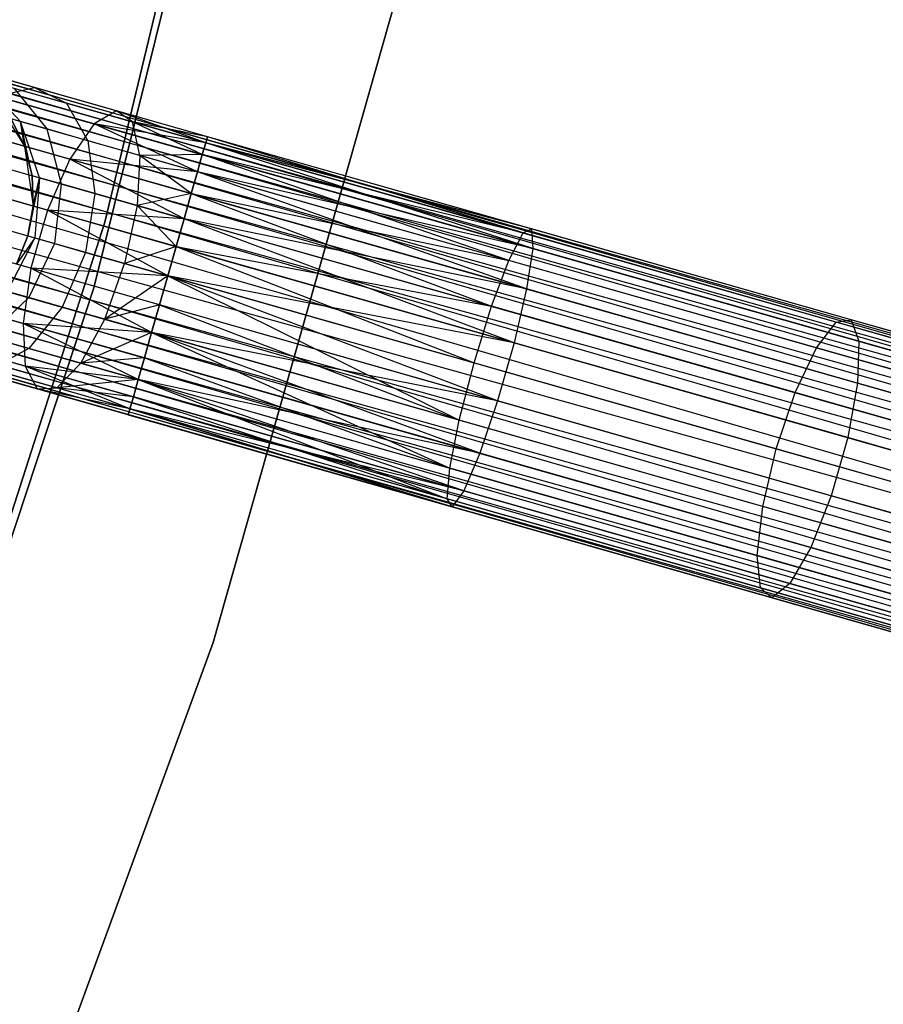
# Model space of a CAD drawing. Extents: x -102 to 102, y -101 to 102.
# Tile 358 of 481: x 59 to 65, y -22 to -15. Entities that reach past the tile are written whole.
import ezdxf

# ---------------------------------------------------------------- set-up
doc = ezdxf.new("R2010")
doc.units = 0
doc.header["$LTSCALE"] = 25.4
doc.layers.get('0').update_dxf_attribs({"linetype": 'CONTINUOUS'})

# ---------------------------------------------------------------- blocks, each defined once
blk = doc.blocks.new('NL2500011659_STL')
at = {"color": 0}
for p, q in [((41.9071, -10.8753, -7.3955), (77.861, -21.105, -7.3955)), ((41.9071, -10.8753, -7.6045), (77.861, -21.105, -7.3955)), ((77.8491, -21.1469, -7.809), (41.9071, -10.8753, -7.6045)), ((41.9071, -10.8753, -7.6045), (77.861, -21.105, -7.3955)), ((41.9071, -10.8753, -7.3955), (77.861, -21.105, -7.3955)), ((77.8491, -21.1469, -7.809), (41.9071, -10.8753, -7.6045)), ((77.861, -21.105, -7.3955), (41.8952, -10.9171, -7.191)), ((41.8952, -10.9171, -7.191), (77.8259, -21.2286, -7)), ((41.8952, -10.9171, -7.191), (77.8259, -21.2286, -7)), ((77.861, -21.105, -7.3955), (41.8952, -10.9171, -7.191)), ((41.8952, -10.9171, -7.809), (77.8491, -21.1469, -7.809)), ((41.8952, -10.9171, -7.809), (77.8491, -21.1469, -7.809)), ((41.8719, -10.9989, -7), (77.8259, -21.2286, -7)), ((41.8719, -10.9989, -7), (77.8259, -21.2286, -7)), ((77.7923, -21.3468, -8.1691), (41.8719, -10.9989, -8)), ((41.8719, -10.9989, -8), (77.8491, -21.1469, -7.809)), ((41.8719, -10.9989, -8), (77.8491, -21.1469, -7.809)), ((77.7923, -21.3468, -8.1691), (41.8719, -10.9989, -8)), ((77.8259, -21.2286, -7), (41.8383, -11.117, -6.8309)), ((41.8383, -11.117, -6.8309), (77.7497, -21.4963, -6.691)), ((41.8383, -11.117, -6.8309), (77.7497, -21.4963, -6.691)), ((77.8259, -21.2286, -7), (41.8383, -11.117, -6.8309)), ((41.8383, -11.117, -8.1691), (77.7923, -21.3468, -8.1691)), ((41.8383, -11.117, -8.1691), (77.7923, -21.3468, -8.1691)), ((41.7958, -11.2665, -6.691), (77.7497, -21.4963, -6.691)), ((41.7958, -11.2665, -6.691), (77.7497, -21.4963, -6.691)), ((77.7002, -21.6704, -8.4135), (41.7958, -11.2665, -8.309)), ((41.7958, -11.2665, -8.309), (77.7923, -21.3468, -8.1691)), ((41.7958, -11.2665, -8.309), (77.7923, -21.3468, -8.1691)), ((77.7002, -21.6704, -8.4135), (41.7958, -11.2665, -8.309)), ((77.7497, -21.4963, -6.691), (41.7462, -11.4406, -6.5865)), ((41.7462, -11.4406, -6.5865), (77.6458, -21.8616, -6.5218)), ((41.7462, -11.4406, -6.5865), (77.6458, -21.8616, -6.5218)), ((77.7497, -21.4963, -6.691), (41.7462, -11.4406, -6.5865)), ((41.7462, -11.4406, -8.4135), (77.7002, -21.6704, -8.4135)), ((41.7462, -11.4406, -8.4135), (77.7002, -21.6704, -8.4135)), ((41.6918, -11.6318, -6.5218), (77.6458, -21.8616, -6.5218)), ((41.6918, -11.6318, -6.5218), (77.6458, -21.8616, -6.5218)), ((41.6918, -11.6318, -8.4782), (77.5889, -22.0616, -8.5)), ((41.6918, -11.6318, -8.4782), (77.5889, -22.0616, -8.5)), ((41.6918, -11.6318, -8.4782), (77.7002, -21.6704, -8.4135)), ((41.6918, -11.6318, -8.4782), (77.7002, -21.6704, -8.4135)), ((41.6349, -11.8318, -6.5), (77.5889, -22.0616, -6.5)), ((41.6349, -11.8318, -6.5), (77.5889, -22.0616, -6.5)), ((41.6349, -11.8318, -8.5), (77.5889, -22.0616, -8.5)), ((41.6349, -11.8318, -8.5), (77.5889, -22.0616, -8.5)), ((77.4776, -22.4528, -8.4135), (41.578, -12.0318, -8.4782)), ((41.578, -12.0318, -8.4782), (77.5889, -22.0616, -8.5)), ((77.4776, -22.4528, -8.4135), (41.578, -12.0318, -8.4782)), ((41.578, -12.0318, -6.5218), (77.532, -22.2616, -6.5218)), ((41.578, -12.0318, -6.5218), (77.532, -22.2616, -6.5218)), ((41.578, -12.0318, -8.4782), (77.5889, -22.0616, -8.5)), ((41.5236, -12.223, -8.4135), (77.4776, -22.4528, -8.4135)), ((41.5236, -12.223, -8.4135), (77.4776, -22.4528, -8.4135)), ((77.532, -22.2616, -6.5218), (41.5236, -12.223, -6.5865)), ((41.5236, -12.223, -6.5865), (77.428, -22.627, -6.691)), ((41.5236, -12.223, -6.5865), (77.428, -22.627, -6.691)), ((77.532, -22.2616, -6.5218), (41.5236, -12.223, -6.5865)), ((59.6687, -16.7182, -316), (60.7508, -12.2136, -316)), ((60.7508, -12.2136, -315), (59.6687, -16.7182, -315)), ((59.6687, -16.7182, -316), (60.7508, -12.2136, -316)), ((60.7508, -12.2136, -315), (59.6687, -16.7182, -315)), ((77.3855, -22.7764, -8.1691), (41.474, -12.3972, -8.309)), ((41.474, -12.3972, -8.309), (77.4776, -22.4528, -8.4135)), ((41.474, -12.3972, -8.309), (77.4776, -22.4528, -8.4135)), ((77.3855, -22.7764, -8.1691), (41.474, -12.3972, -8.309)), ((41.474, -12.3972, -6.691), (77.428, -22.627, -6.691)), ((41.474, -12.3972, -6.691), (77.428, -22.627, -6.691)), ((41.4315, -12.5466, -8.1691), (77.3855, -22.7764, -8.1691)), ((41.4315, -12.5466, -8.1691), (77.3855, -22.7764, -8.1691)), ((77.428, -22.627, -6.691), (41.4315, -12.5466, -6.8309)), ((41.4315, -12.5466, -6.8309), (77.3519, -22.8946, -7)), ((41.4315, -12.5466, -6.8309), (77.3519, -22.8946, -7)), ((77.428, -22.627, -6.691), (41.4315, -12.5466, -6.8309)), ((77.3286, -22.9764, -7.809), (41.3979, -12.6648, -8)), ((41.3979, -12.6648, -8), (77.3855, -22.7764, -8.1691)), ((41.3979, -12.6648, -8), (77.3855, -22.7764, -8.1691)), ((77.3286, -22.9764, -7.809), (41.3979, -12.6648, -8)), ((41.3979, -12.6648, -7), (77.3519, -22.8946, -7)), ((41.3979, -12.6648, -7), (77.3519, -22.8946, -7)), ((60.7198, -12.6147, -308.5), (59.5924, -17.1696, -308.5)), ((59.5924, -17.1696, -318), (60.7198, -12.6147, -318)), ((59.5924, -17.1696, -318), (60.7198, -12.6147, -318)), ((60.7198, -12.6147, -308.5), (59.5924, -17.1696, -308.5)), ((77.3167, -23.0182, -7.3955), (41.3627, -12.7884, -7.6045)), ((41.3627, -12.7884, -7.3955), (77.3167, -23.0182, -7.3955)), ((77.3167, -23.0182, -7.3955), (41.3627, -12.7884, -7.6045)), ((41.3627, -12.7884, -7.6045), (77.3286, -22.9764, -7.809)), ((41.3627, -12.7884, -7.6045), (77.3286, -22.9764, -7.809)), ((41.3627, -12.7884, -7.3955), (77.3167, -23.0182, -7.3955)), ((41.3746, -12.7466, -7.809), (77.3286, -22.9764, -7.809)), ((41.3746, -12.7466, -7.809), (77.3286, -22.9764, -7.809)), ((77.3519, -22.8946, -7), (41.3746, -12.7466, -7.191)), ((41.3746, -12.7466, -7.191), (77.3167, -23.0182, -7.3955)), ((41.3746, -12.7466, -7.191), (77.3167, -23.0182, -7.3955)), ((77.3519, -22.8946, -7), (41.3746, -12.7466, -7.191)), ((60.4138, -19.6093, -308.5), (61.7099, -15.0409, -308.5)), ((61.7099, -15.0409, -318), (60.4138, -19.6093, -318)), ((60.4138, -19.6093, -308.5), (61.7099, -15.0409, -308.5)), ((61.7099, -15.0409, -318), (60.4138, -19.6093, -318)), ((59.1843, -15.7911, -307.7974), (58.7365, -15.6637, -308.263)), ((59.1843, -15.7911, -307.7974), (58.7365, -15.6637, -308.263)), ((58.8154, -15.7313, -308.9774), (59.0879, -16.025, -309.0887)), ((58.8154, -15.7313, -308.9774), (59.0879, -16.025, -309.0887)), ((58.8962, -15.8427, -314), (59.1173, -16.1949, -314)), ((58.8962, -15.8427, -314), (59.1173, -16.1949, -314)), ((58.9256, -15.851, -307.4774), (59.1843, -15.7911, -307.7974)), ((58.9256, -15.851, -307.4774), (59.1843, -15.7911, -307.7974)), ((59.0464, -15.797, -308.5061), (59.2697, -16.0767, -308.7177)), ((59.4062, -15.8994, -308.132), (59.0464, -15.797, -308.5061)), ((59.4062, -15.8994, -308.132), (59.0464, -15.797, -308.5061)), ((59.0464, -15.797, -308.5061), (59.2697, -16.0767, -308.7177)), ((59.1843, -15.7911, -307.7974), (59.4062, -15.8994, -308.132)), ((59.7486, -15.9516, -307.4985), (59.1843, -15.7911, -307.7974)), ((59.7486, -15.9516, -307.4985), (59.1843, -15.7911, -307.7974)), ((59.1843, -15.7911, -307.7974), (59.4062, -15.8994, -308.132)), ((59.5959, -16.0418, -307.1223), (58.9256, -15.851, -307.4774)), ((59.5959, -16.0418, -307.1223), (58.9256, -15.851, -307.4774)), ((59.4062, -15.8994, -308.132), (59.5529, -16.1573, -308.4233)), ((59.8596, -16.0284, -307.8918), (59.4062, -15.8994, -308.132)), ((59.8596, -16.0284, -307.8918), (59.4062, -15.8994, -308.132)), ((59.4062, -15.8994, -308.132), (59.5529, -16.1573, -308.4233)), ((59.7486, -15.9516, -307.4985), (59.5959, -16.0418, -307.1223)), ((59.7486, -15.9516, -307.4985), (59.5959, -16.0418, -307.1223)), ((60.3741, -16.1296, -307.6045), (59.7486, -15.9516, -307.4985)), ((60.3741, -16.1296, -307.3955), (59.7486, -15.9516, -307.4985)), ((60.3622, -16.1714, -307.191), (59.7486, -15.9516, -307.4985)), ((60.3741, -16.1296, -307.3955), (59.7486, -15.9516, -307.4985)), ((60.3622, -16.1714, -307.191), (59.7486, -15.9516, -307.4985)), ((60.3741, -16.1296, -307.6045), (59.7486, -15.9516, -307.4985)), ((59.8596, -16.0284, -307.8918), (59.7486, -15.9516, -307.4985)), ((59.8596, -16.0284, -307.8918), (59.7486, -15.9516, -307.4985)), ((59.0879, -16.025, -309.0887), (59.0253, -16.0072, -309.5)), ((59.1173, -16.1949, -309.5), (59.0253, -16.0072, -309.5)), ((59.0879, -16.025, -309.0887), (59.0253, -16.0072, -309.5)), ((59.0253, -16.0072, -309.5), (59.1173, -16.1949, -314)), ((59.0253, -16.0072, -309.5), (59.1173, -16.1949, -314)), ((59.1173, -16.1949, -309.5), (59.0253, -16.0072, -309.5)), ((59.2697, -16.0767, -308.7177), (59.0879, -16.025, -309.0887)), ((59.2697, -16.0767, -308.7177), (59.0879, -16.025, -309.0887)), ((59.2194, -16.4122, -309.1643), (59.0879, -16.025, -309.0887)), ((59.1683, -16.3976, -309.5), (59.0879, -16.025, -309.0887)), ((59.2194, -16.4122, -309.1643), (59.0879, -16.025, -309.0887)), ((59.1683, -16.3976, -309.5), (59.0879, -16.025, -309.0887)), ((59.1173, -16.1949, -309.5), (59.0879, -16.025, -309.0887)), ((59.1173, -16.1949, -309.5), (59.0879, -16.025, -309.0887)), ((59.5959, -16.0418, -307.1223), (59.4279, -16.2833, -306.8285)), ((59.5959, -16.0418, -307.1223), (59.4279, -16.2833, -306.8285)), ((60.3053, -16.3714, -306.8309), (59.5959, -16.0418, -307.1223)), ((60.339, -16.2532, -307), (59.5959, -16.0418, -307.1223)), ((60.3053, -16.3714, -306.8309), (59.5959, -16.0418, -307.1223)), ((60.339, -16.2532, -307), (59.5959, -16.0418, -307.1223)), ((60.3622, -16.1714, -307.191), (59.5959, -16.0418, -307.1223)), ((60.3622, -16.1714, -307.191), (59.5959, -16.0418, -307.1223)), ((60.3741, -16.1296, -307.6045), (59.8596, -16.0284, -307.8918)), ((60.3622, -16.1714, -307.809), (59.8596, -16.0284, -307.8918)), ((60.3741, -16.1296, -307.6045), (59.8596, -16.0284, -307.8918)), ((60.3622, -16.1714, -307.809), (59.8596, -16.0284, -307.8918)), ((60.339, -16.2532, -308), (59.8596, -16.0284, -307.8918)), ((60.339, -16.2532, -308), (59.8596, -16.0284, -307.8918)), ((59.9098, -16.2588, -308.2343), (59.8596, -16.0284, -307.8918)), ((59.9098, -16.2588, -308.2343), (59.8596, -16.0284, -307.8918)), ((59.4279, -16.2833, -306.8285), (58.6747, -16.069, -307.2274)), ((59.4279, -16.2833, -306.8285), (58.6747, -16.069, -307.2274)), ((59.2697, -16.0767, -308.7177), (59.3679, -16.4544, -308.8614)), ((59.5529, -16.1573, -308.4233), (59.2697, -16.0767, -308.7177)), ((59.5529, -16.1573, -308.4233), (59.2697, -16.0767, -308.7177)), ((59.2697, -16.0767, -308.7177), (59.3679, -16.4544, -308.8614)), ((59.5529, -16.1573, -308.4233), (59.599, -16.5202, -308.621)), ((59.9098, -16.2588, -308.2343), (59.5529, -16.1573, -308.4233)), ((59.9098, -16.2588, -308.2343), (59.5529, -16.1573, -308.4233)), ((59.5529, -16.1573, -308.4233), (59.599, -16.5202, -308.621)), ((60.3622, -16.1714, -307.191), (60.339, -16.2532, -307)), ((60.339, -16.2532, -308), (60.3622, -16.1714, -307.809)), ((60.3622, -16.1714, -307.191), (60.339, -16.2532, -307)), ((60.339, -16.2532, -308), (60.3622, -16.1714, -307.809)), ((60.3741, -16.1296, -307.3955), (60.3622, -16.1714, -307.191)), ((60.3622, -16.1714, -307.809), (60.3741, -16.1296, -307.6045)), ((60.3741, -16.1296, -307.3955), (60.3622, -16.1714, -307.191)), ((60.3622, -16.1714, -307.809), (60.3741, -16.1296, -307.6045)), ((62.5441, -16.7922, -307.0599), (60.3622, -16.1714, -307.191)), ((62.5441, -16.7922, -307.0599), (60.3622, -16.1714, -307.191)), ((62.6018, -16.7634, -307.4707), (60.3622, -16.1714, -307.809)), ((62.6018, -16.7634, -307.4707), (60.3622, -16.1714, -307.809)), ((62.6105, -16.8995, -307.8635), (60.3622, -16.1714, -307.809)), ((62.6105, -16.8995, -307.8635), (60.3622, -16.1714, -307.809)), ((62.5441, -16.7922, -307.0599), (60.3741, -16.1296, -307.3955)), ((62.5441, -16.7922, -307.0599), (60.3741, -16.1296, -307.3955)), ((62.6018, -16.7634, -307.4707), (60.3741, -16.1296, -307.3955)), ((62.6018, -16.7634, -307.4707), (60.3741, -16.1296, -307.6045)), ((62.6018, -16.7634, -307.4707), (60.3741, -16.1296, -307.3955)), ((62.6018, -16.7634, -307.4707), (60.3741, -16.1296, -307.6045)), ((59.1173, -16.1949, -314), (59.176, -16.6065, -314)), ((59.1683, -16.3976, -309.5), (59.1173, -16.1949, -309.5)), ((59.1173, -16.1949, -314), (59.1683, -16.3976, -309.5)), ((59.1173, -16.1949, -314), (59.176, -16.6065, -314)), ((59.1173, -16.1949, -309.5), (59.1173, -16.1949, -314)), ((59.1173, -16.1949, -309.5), (59.1173, -16.1949, -314)), ((59.1683, -16.3976, -309.5), (59.1173, -16.1949, -309.5)), ((59.1173, -16.1949, -314), (59.1683, -16.3976, -309.5)), ((60.339, -16.2532, -308), (59.9098, -16.2588, -308.2343)), ((60.339, -16.2532, -308), (59.9098, -16.2588, -308.2343)), ((60.339, -16.2532, -307), (60.3053, -16.3714, -306.8309)), ((60.3053, -16.3714, -308.1691), (60.339, -16.2532, -308)), ((60.339, -16.2532, -307), (60.3053, -16.3714, -306.8309)), ((60.3053, -16.3714, -308.1691), (60.339, -16.2532, -308)), ((62.4473, -16.9808, -306.7021), (60.339, -16.2532, -307)), ((62.4473, -16.9808, -306.7021), (60.339, -16.2532, -307)), ((62.5441, -16.7922, -307.0599), (60.339, -16.2532, -307)), ((62.5441, -16.7922, -307.0599), (60.339, -16.2532, -307)), ((62.6105, -16.8995, -307.8635), (60.339, -16.2532, -308)), ((62.6105, -16.8995, -307.8635), (60.339, -16.2532, -308)), ((59.4279, -16.2833, -306.8285), (59.2737, -16.6343, -306.6676)), ((59.4279, -16.2833, -306.8285), (59.2737, -16.6343, -306.6676)), ((60.2133, -16.6949, -306.5865), (59.4279, -16.2833, -306.8285)), ((60.2628, -16.5208, -306.691), (59.4279, -16.2833, -306.8285)), ((60.2133, -16.6949, -306.5865), (59.4279, -16.2833, -306.8285)), ((60.2628, -16.5208, -306.691), (59.4279, -16.2833, -306.8285)), ((60.3053, -16.3714, -306.8309), (59.4279, -16.2833, -306.8285)), ((60.3053, -16.3714, -306.8309), (59.4279, -16.2833, -306.8285)), ((59.9098, -16.2588, -308.2343), (59.8903, -16.6031, -308.4667)), ((59.9098, -16.2588, -308.2343), (59.8903, -16.6031, -308.4667)), ((60.3053, -16.3714, -308.1691), (59.9098, -16.2588, -308.2343)), ((60.3053, -16.3714, -308.1691), (59.9098, -16.2588, -308.2343)), ((60.2628, -16.5208, -308.309), (59.9098, -16.2588, -308.2343)), ((60.2628, -16.5208, -308.309), (59.9098, -16.2588, -308.2343)), ((60.3053, -16.3714, -306.8309), (60.2628, -16.5208, -306.691)), ((60.2628, -16.5208, -308.309), (60.3053, -16.3714, -308.1691)), ((60.3053, -16.3714, -306.8309), (60.2628, -16.5208, -306.691)), ((60.2628, -16.5208, -308.309), (60.3053, -16.3714, -308.1691)), ((62.4473, -16.9808, -306.7021), (60.3053, -16.3714, -306.8309)), ((62.4473, -16.9808, -306.7021), (60.3053, -16.3714, -306.8309)), ((62.6105, -16.8995, -307.8635), (60.3053, -16.3714, -308.1691)), ((62.6105, -16.8995, -307.8635), (60.3053, -16.3714, -308.1691)), ((62.5686, -17.1768, -308.1705), (60.3053, -16.3714, -308.1691)), ((62.5686, -17.1768, -308.1705), (60.3053, -16.3714, -308.1691)), ((59.2737, -16.6343, -306.6676), (58.4752, -16.4071, -307.0906)), ((59.2737, -16.6343, -306.6676), (58.4752, -16.4071, -307.0906)), ((59.2194, -16.4122, -309.1643), (59.1401, -16.8125, -309.5)), ((59.2194, -16.4122, -309.1643), (59.1401, -16.8125, -309.5)), ((59.176, -16.6065, -309.5), (59.1683, -16.3976, -309.5)), ((59.1683, -16.3976, -309.5), (59.2194, -16.4122, -309.1643)), ((59.1683, -16.3976, -309.5), (59.2194, -16.4122, -309.1643)), ((59.1683, -16.3976, -309.5), (59.176, -16.6065, -314)), ((59.1683, -16.3976, -309.5), (59.176, -16.6065, -314)), ((59.176, -16.6065, -309.5), (59.1683, -16.3976, -309.5)), ((59.176, -16.6065, -309.5), (59.2194, -16.4122, -309.1643)), ((59.176, -16.6065, -309.5), (59.2194, -16.4122, -309.1643)), ((59.2194, -16.4122, -309.1643), (59.1872, -16.8259, -309.191)), ((59.2194, -16.4122, -309.1643), (59.1872, -16.8259, -309.191)), ((59.3679, -16.4544, -308.8614), (59.2194, -16.4122, -309.1643)), ((59.3679, -16.4544, -308.8614), (59.2194, -16.4122, -309.1643)), ((59.3679, -16.4544, -308.8614), (59.3238, -16.8647, -308.9122)), ((59.3679, -16.4544, -308.8614), (59.3238, -16.8647, -308.9122)), ((59.599, -16.5202, -308.621), (59.3679, -16.4544, -308.8614)), ((59.599, -16.5202, -308.621), (59.3679, -16.4544, -308.8614)), ((59.599, -16.5202, -308.621), (59.5366, -16.9253, -308.691)), ((59.599, -16.5202, -308.621), (59.5366, -16.9253, -308.691)), ((59.8903, -16.6031, -308.4667), (59.599, -16.5202, -308.621)), ((59.8903, -16.6031, -308.4667), (59.599, -16.5202, -308.621)), ((60.2628, -16.5208, -308.309), (59.8903, -16.6031, -308.4667)), ((60.2628, -16.5208, -308.309), (59.8903, -16.6031, -308.4667)), ((60.2133, -16.6949, -308.4135), (60.2628, -16.5208, -308.309)), ((60.2628, -16.5208, -306.691), (60.2133, -16.6949, -306.5865)), ((60.2628, -16.5208, -306.691), (60.2133, -16.6949, -306.5865)), ((60.2133, -16.6949, -308.4135), (60.2628, -16.5208, -308.309)), ((60.2628, -16.5208, -306.691), (62.4473, -16.9808, -306.7021)), ((60.2628, -16.5208, -306.691), (62.4473, -16.9808, -306.7021)), ((60.2628, -16.5208, -306.691), (62.3282, -17.2967, -306.4594)), ((62.5686, -17.1768, -308.1705), (60.2628, -16.5208, -308.309)), ((62.5686, -17.1768, -308.1705), (60.2628, -16.5208, -308.309)), ((60.2628, -16.5208, -306.691), (62.3282, -17.2967, -306.4594)), ((59.176, -16.6065, -314), (59.1401, -16.8125, -314)), ((59.1401, -16.8125, -309.5), (59.176, -16.6065, -309.5)), ((59.1401, -16.8125, -309.5), (59.176, -16.6065, -309.5)), ((59.176, -16.6065, -314), (59.1401, -16.8125, -314)), ((59.2737, -16.6343, -306.6676), (59.1599, -17.0343, -306.6676)), ((59.2737, -16.6343, -306.6676), (59.1599, -17.0343, -306.6676)), ((59.176, -16.6065, -309.5), (59.176, -16.6065, -314)), ((59.176, -16.6065, -309.5), (59.176, -16.6065, -314)), ((60.102, -17.0861, -306.5), (59.2737, -16.6343, -306.6676)), ((60.1589, -16.8862, -306.5219), (59.2737, -16.6343, -306.6676)), ((60.102, -17.0861, -306.5), (59.2737, -16.6343, -306.6676)), ((60.1589, -16.8862, -306.5219), (59.2737, -16.6343, -306.6676)), ((60.2133, -16.6949, -306.5865), (59.2737, -16.6343, -306.6676)), ((60.2133, -16.6949, -306.5865), (59.2737, -16.6343, -306.6676)), ((59.8903, -16.6031, -308.4667), (59.8047, -17.0016, -308.549)), ((59.8903, -16.6031, -308.4667), (59.8047, -17.0016, -308.549)), ((60.2133, -16.6949, -308.4135), (59.8903, -16.6031, -308.4667)), ((60.2133, -16.6949, -308.4135), (59.8903, -16.6031, -308.4667)), ((60.1589, -16.8862, -308.4781), (59.8903, -16.6031, -308.4667)), ((60.1589, -16.8862, -308.4781), (59.8903, -16.6031, -308.4667)), ((58.253, -21.1294, -316), (59.6687, -16.7182, -316)), ((59.6687, -16.7182, -315), (58.253, -21.1294, -315)), ((58.253, -21.1294, -316), (59.6687, -16.7182, -316)), ((59.6687, -16.7182, -315), (58.253, -21.1294, -315)), ((59.6687, -16.7182, -316), (59.6687, -16.7182, -315)), ((59.6687, -16.7182, -316), (59.6687, -16.7182, -315)), ((60.1589, -16.8862, -308.4781), (60.2133, -16.6949, -308.4135)), ((60.2133, -16.6949, -306.5865), (60.1589, -16.8862, -306.5219)), ((60.2133, -16.6949, -306.5865), (60.1589, -16.8862, -306.5219)), ((60.1589, -16.8862, -308.4781), (60.2133, -16.6949, -308.4135)), ((62.5686, -17.1768, -308.1705), (60.2133, -16.6949, -308.4135)), ((62.5686, -17.1768, -308.1705), (60.2133, -16.6949, -308.4135)), ((62.4834, -17.5476, -308.3385), (60.2133, -16.6949, -308.4135)), ((62.4834, -17.5476, -308.3385), (60.2133, -16.6949, -308.4135)), ((60.2133, -16.6949, -306.5865), (62.3282, -17.2967, -306.4594)), ((60.2133, -16.6949, -306.5865), (62.3282, -17.2967, -306.4594)), ((62.4473, -16.9808, -306.7021), (62.5441, -16.7922, -307.0599)), ((62.4473, -16.9808, -306.7021), (62.5441, -16.7922, -307.0599)), ((62.5441, -16.7922, -307.0599), (62.6018, -16.7634, -307.4707)), ((62.5441, -16.7922, -307.0599), (62.6018, -16.7634, -307.4707)), ((64.6969, -17.4047, -306.6683), (62.5441, -16.7922, -307.0599)), ((64.6969, -17.4047, -306.6683), (62.5441, -16.7922, -307.0599)), ((62.6018, -16.7634, -307.4707), (62.6105, -16.8995, -307.8635)), ((64.7999, -17.3888, -307.0709), (62.6018, -16.7634, -307.4707)), ((64.7999, -17.3888, -307.0709), (62.6018, -16.7634, -307.4707)), ((62.6018, -16.7634, -307.4707), (62.6105, -16.8995, -307.8635)), ((59.1599, -17.0343, -306.6676), (58.3614, -16.8071, -307.0906)), ((59.1599, -17.0343, -306.6676), (58.3614, -16.8071, -307.0906)), ((59.1872, -16.8259, -309.191), (58.9968, -17.1946, -309.1643)), ((59.1872, -16.8259, -309.191), (58.9968, -17.1946, -309.1643)), ((59.1401, -16.8125, -314), (59.0622, -17.0065, -314)), ((59.0622, -17.0065, -309.5), (59.1401, -16.8125, -309.5)), ((59.0622, -17.0065, -309.5), (59.1401, -16.8125, -309.5)), ((59.1401, -16.8125, -314), (59.0622, -17.0065, -314)), ((59.1872, -16.8259, -309.191), (59.0622, -17.0065, -309.5)), ((59.1872, -16.8259, -309.191), (59.0622, -17.0065, -309.5)), ((59.1401, -16.8125, -309.5), (59.1872, -16.8259, -309.191)), ((59.1401, -16.8125, -309.5), (59.1872, -16.8259, -309.191)), ((59.1401, -16.8125, -309.5), (59.1401, -16.8125, -314)), ((59.1401, -16.8125, -309.5), (59.1401, -16.8125, -314)), ((59.3238, -16.8647, -308.9122), (59.1452, -17.2368, -308.8614)), ((59.3238, -16.8647, -308.9122), (59.1452, -17.2368, -308.8614)), ((59.1872, -16.8259, -309.191), (59.3238, -16.8647, -308.9122)), ((59.1872, -16.8259, -309.191), (59.3238, -16.8647, -308.9122)), ((59.3238, -16.8647, -308.9122), (59.5366, -16.9253, -308.691)), ((59.3238, -16.8647, -308.9122), (59.5366, -16.9253, -308.691)), ((59.5366, -16.9253, -308.691), (59.3764, -17.3026, -308.621)), ((59.5366, -16.9253, -308.691), (59.3764, -17.3026, -308.621)), ((59.5366, -16.9253, -308.691), (59.8047, -17.0016, -308.549)), ((59.5366, -16.9253, -308.691), (59.8047, -17.0016, -308.549)), ((60.1589, -16.8862, -308.4781), (59.8047, -17.0016, -308.549)), ((60.1589, -16.8862, -308.4781), (59.8047, -17.0016, -308.549)), ((60.102, -17.0861, -308.5), (60.1589, -16.8862, -308.4781)), ((60.1589, -16.8862, -306.5219), (60.102, -17.0861, -306.5)), ((60.1589, -16.8862, -306.5219), (60.102, -17.0861, -306.5)), ((60.102, -17.0861, -308.5), (60.1589, -16.8862, -308.4781)), ((62.4834, -17.5476, -308.3385), (60.1589, -16.8862, -308.4781)), ((62.4834, -17.5476, -308.3385), (60.1589, -16.8862, -308.4781)), ((60.1589, -16.8862, -306.5219), (62.3282, -17.2967, -306.4594)), ((60.1589, -16.8862, -306.5219), (62.3282, -17.2967, -306.4594)), ((60.1589, -16.8862, -306.5219), (62.2073, -17.6852, -306.3735)), ((60.1589, -16.8862, -306.5219), (62.2073, -17.6852, -306.3735)), ((62.6105, -16.8995, -307.8635), (62.5686, -17.1768, -308.1705)), ((62.6105, -16.8995, -307.8635), (62.5686, -17.1768, -308.1705)), ((64.8518, -17.5372, -307.4558), (62.6105, -16.8995, -307.8635)), ((64.8518, -17.5372, -307.4558), (62.6105, -16.8995, -307.8635)), ((59.6677, -17.3855, -308.4667), (59.8047, -17.0016, -308.549)), ((59.6677, -17.3855, -308.4667), (59.8047, -17.0016, -308.549)), ((59.8047, -17.0016, -308.549), (60.102, -17.0861, -308.5)), ((59.8047, -17.0016, -308.549), (60.102, -17.0861, -308.5)), ((62.3282, -17.2967, -306.4594), (62.4473, -16.9808, -306.7021)), ((62.3282, -17.2967, -306.4594), (62.4473, -16.9808, -306.7021)), ((64.5608, -17.5821, -306.3177), (62.4473, -16.9808, -306.7021)), ((64.5608, -17.5821, -306.3177), (62.4473, -16.9808, -306.7021)), ((59.1599, -17.0343, -306.6676), (59.1062, -17.4139, -306.8285)), ((59.1599, -17.0343, -306.6676), (59.1062, -17.4139, -306.8285)), ((59.9906, -17.4774, -306.5865), (59.1599, -17.0343, -306.6676)), ((60.0451, -17.2861, -306.5219), (59.1599, -17.0343, -306.6676)), ((59.9906, -17.4774, -306.5865), (59.1599, -17.0343, -306.6676)), ((60.0451, -17.2861, -306.5219), (59.1599, -17.0343, -306.6676)), ((60.102, -17.0861, -306.5), (59.1599, -17.0343, -306.6676)), ((60.102, -17.0861, -306.5), (59.1599, -17.0343, -306.6676)), ((60.102, -17.0861, -308.5), (59.6677, -17.3855, -308.4667)), ((60.102, -17.0861, -308.5), (59.6677, -17.3855, -308.4667)), ((60.0451, -17.2861, -308.4781), (60.102, -17.0861, -308.5)), ((60.102, -17.0861, -306.5), (60.0451, -17.2861, -306.5219)), ((60.0451, -17.2861, -308.4781), (60.102, -17.0861, -308.5)), ((60.102, -17.0861, -306.5), (60.0451, -17.2861, -306.5219)), ((62.4834, -17.5476, -308.3385), (60.102, -17.0861, -308.5)), ((62.4834, -17.5476, -308.3385), (60.102, -17.0861, -308.5)), ((62.3696, -17.9475, -308.3385), (60.102, -17.0861, -308.5)), ((62.3696, -17.9475, -308.3385), (60.102, -17.0861, -308.5)), ((60.102, -17.0861, -306.5), (62.2073, -17.6852, -306.3735)), ((60.102, -17.0861, -306.5), (62.2073, -17.6852, -306.3735)), ((60.102, -17.0861, -306.5), (62.1055, -18.0791, -306.4594)), ((60.102, -17.0861, -306.5), (62.1055, -18.0791, -306.4594)), ((59.5924, -17.1696, -308.5), (58.1237, -21.6261, -308.5)), ((58.1237, -21.6261, -318), (59.5924, -17.1696, -318)), ((58.1237, -21.6261, -318), (59.5924, -17.1696, -318)), ((59.5924, -17.1696, -308.5), (58.1237, -21.6261, -308.5)), ((59.1062, -17.4139, -306.8285), (58.353, -17.1996, -307.2274)), ((59.1062, -17.4139, -306.8285), (58.353, -17.1996, -307.2274)), ((59.1452, -17.2368, -308.8614), (58.9968, -17.1946, -309.1643)), ((59.1452, -17.2368, -308.8614), (58.9968, -17.1946, -309.1643)), ((59.5924, -17.1696, -318), (59.5924, -17.1696, -308.5)), ((59.5924, -17.1696, -318), (59.5924, -17.1696, -308.5)), ((62.5686, -17.1768, -308.1705), (62.4834, -17.5476, -308.3385)), ((62.5686, -17.1768, -308.1705), (62.4834, -17.5476, -308.3385)), ((64.8436, -17.8242, -307.7567), (62.5686, -17.1768, -308.1705)), ((64.8436, -17.8242, -307.7567), (62.5686, -17.1768, -308.1705)), ((59.1452, -17.2368, -308.8614), (58.863, -17.5063, -308.7177)), ((59.1452, -17.2368, -308.8614), (58.863, -17.5063, -308.7177)), ((59.3764, -17.3026, -308.621), (59.1452, -17.2368, -308.8614)), ((59.3764, -17.3026, -308.621), (59.1452, -17.2368, -308.8614)), ((59.3764, -17.3026, -308.621), (59.1462, -17.5868, -308.4233)), ((59.3764, -17.3026, -308.621), (59.1462, -17.5868, -308.4233)), ((59.6677, -17.3855, -308.4667), (59.3764, -17.3026, -308.621)), ((59.6677, -17.3855, -308.4667), (59.3764, -17.3026, -308.621)), ((60.0451, -17.2861, -308.4781), (59.6677, -17.3855, -308.4667)), ((60.0451, -17.2861, -308.4781), (59.6677, -17.3855, -308.4667)), ((59.9906, -17.4774, -308.4135), (60.0451, -17.2861, -308.4781)), ((60.0451, -17.2861, -306.5219), (59.9906, -17.4774, -306.5865)), ((59.9906, -17.4774, -308.4135), (60.0451, -17.2861, -308.4781)), ((60.0451, -17.2861, -306.5219), (59.9906, -17.4774, -306.5865)), ((62.3696, -17.9475, -308.3385), (60.0451, -17.2861, -308.4781)), ((62.3696, -17.9475, -308.3385), (60.0451, -17.2861, -308.4781)), ((60.0451, -17.2861, -306.5219), (62.1055, -18.0791, -306.4594)), ((60.0451, -17.2861, -306.5219), (62.1055, -18.0791, -306.4594)), ((62.2073, -17.6852, -306.3735), (62.3282, -17.2967, -306.4594)), ((62.2073, -17.6852, -306.3735), (62.3282, -17.2967, -306.4594)), ((64.4149, -17.8904, -306.0798), (62.3282, -17.2967, -306.4594)), ((64.4149, -17.8904, -306.0798), (62.3282, -17.2967, -306.4594)), ((59.503, -17.6884, -308.2343), (59.6677, -17.3855, -308.4667)), ((59.503, -17.6884, -308.2343), (59.6677, -17.3855, -308.4667)), ((59.9906, -17.4774, -308.4135), (59.6677, -17.3855, -308.4667)), ((59.9906, -17.4774, -308.4135), (59.6677, -17.3855, -308.4667)), ((64.5608, -17.5821, -306.3177), (64.6969, -17.4047, -306.6683)), ((64.5608, -17.5821, -306.3177), (64.6969, -17.4047, -306.6683)), ((64.6969, -17.4047, -306.6683), (64.7999, -17.3888, -307.0709)), ((64.6969, -17.4047, -306.6683), (64.7999, -17.3888, -307.0709)), ((66.792, -18.0008, -306.0215), (64.6969, -17.4047, -306.6683)), ((66.792, -18.0008, -306.0215), (64.6969, -17.4047, -306.6683)), ((64.7999, -17.3888, -307.0709), (64.8518, -17.5372, -307.4558)), ((66.939, -17.9974, -306.4105), (64.7999, -17.3888, -307.0709)), ((66.939, -17.9974, -306.4105), (64.7999, -17.3888, -307.0709)), ((64.7999, -17.3888, -307.0709), (64.8518, -17.5372, -307.4558)), ((59.8986, -17.8009, -306.8309), (59.1062, -17.4139, -306.8285)), ((59.1062, -17.4139, -306.8285), (59.1219, -17.7077, -307.1223)), ((59.9411, -17.6515, -306.691), (59.1062, -17.4139, -306.8285)), ((59.8986, -17.8009, -306.8309), (59.1062, -17.4139, -306.8285)), ((59.9411, -17.6515, -306.691), (59.1062, -17.4139, -306.8285)), ((59.9906, -17.4774, -306.5865), (59.1062, -17.4139, -306.8285)), ((59.9906, -17.4774, -306.5865), (59.1062, -17.4139, -306.8285)), ((59.1062, -17.4139, -306.8285), (59.1219, -17.7077, -307.1223)), ((59.1219, -17.7077, -307.1223), (58.4516, -17.517, -307.4774)), ((59.1219, -17.7077, -307.1223), (58.4516, -17.517, -307.4774)), ((59.1462, -17.5868, -308.4233), (58.863, -17.5063, -308.7177)), ((59.1462, -17.5868, -308.4233), (58.863, -17.5063, -308.7177)), ((59.9906, -17.4774, -308.4135), (59.503, -17.6884, -308.2343)), ((59.9906, -17.4774, -308.4135), (59.503, -17.6884, -308.2343)), ((59.9411, -17.6515, -308.309), (59.9906, -17.4774, -308.4135)), ((59.9906, -17.4774, -306.5865), (59.9411, -17.6515, -306.691)), ((59.9411, -17.6515, -308.309), (59.9906, -17.4774, -308.4135)), ((59.9906, -17.4774, -306.5865), (59.9411, -17.6515, -306.691)), ((62.3696, -17.9475, -308.3385), (59.9906, -17.4774, -308.4135)), ((62.3696, -17.9475, -308.3385), (59.9906, -17.4774, -308.4135)), ((62.2469, -18.3075, -308.1705), (59.9906, -17.4774, -308.4135)), ((62.2469, -18.3075, -308.1705), (59.9906, -17.4774, -308.4135)), ((62.1055, -18.0791, -306.4594), (59.9906, -17.4774, -306.5865)), ((59.9906, -17.4774, -306.5865), (62.0406, -18.4104, -306.7021)), ((59.9906, -17.4774, -306.5865), (62.0406, -18.4104, -306.7021)), ((62.1055, -18.0791, -306.4594), (59.9906, -17.4774, -306.5865)), ((64.8518, -17.5372, -307.4558), (64.8436, -17.8242, -307.7567)), ((64.8518, -17.5372, -307.4558), (64.8436, -17.8242, -307.7567)), ((67.0329, -18.1578, -306.7825), (64.8518, -17.5372, -307.4558)), ((67.0329, -18.1578, -306.7825), (64.8518, -17.5372, -307.4558)), ((59.1462, -17.5868, -308.4233), (58.8857, -17.7289, -308.132)), ((59.1462, -17.5868, -308.4233), (58.8857, -17.7289, -308.132)), ((59.503, -17.6884, -308.2343), (59.1462, -17.5868, -308.4233)), ((59.503, -17.6884, -308.2343), (59.1462, -17.5868, -308.4233)), ((62.4834, -17.5476, -308.3385), (62.3696, -17.9475, -308.3385)), ((62.4834, -17.5476, -308.3385), (62.3696, -17.9475, -308.3385)), ((64.7769, -18.2001, -307.9213), (62.4834, -17.5476, -308.3385)), ((64.7769, -18.2001, -307.9213), (62.4834, -17.5476, -308.3385)), ((64.4149, -17.8904, -306.0798), (64.5608, -17.5821, -306.3177)), ((64.4149, -17.8904, -306.0798), (64.5608, -17.5821, -306.3177)), ((66.6175, -18.1674, -305.6828), (64.5608, -17.5821, -306.3177)), ((66.6175, -18.1674, -305.6828), (64.5608, -17.5821, -306.3177)), ((59.9411, -17.6515, -308.309), (59.503, -17.6884, -308.2343)), ((59.9411, -17.6515, -308.309), (59.503, -17.6884, -308.2343)), ((59.8986, -17.8009, -308.1691), (59.9411, -17.6515, -308.309)), ((59.9411, -17.6515, -306.691), (59.8986, -17.8009, -306.8309)), ((59.8986, -17.8009, -308.1691), (59.9411, -17.6515, -308.309)), ((59.9411, -17.6515, -306.691), (59.8986, -17.8009, -306.8309)), ((62.2469, -18.3075, -308.1705), (59.9411, -17.6515, -308.309)), ((62.2469, -18.3075, -308.1705), (59.9411, -17.6515, -308.309)), ((59.9411, -17.6515, -306.691), (62.0406, -18.4104, -306.7021)), ((59.9411, -17.6515, -306.691), (62.0406, -18.4104, -306.7021)), ((59.2043, -17.8647, -307.4985), (58.64, -17.7042, -307.7974)), ((59.2043, -17.8647, -307.4985), (58.64, -17.7042, -307.7974)), ((59.3391, -17.8579, -307.8918), (58.8857, -17.7289, -308.132)), ((59.3391, -17.8579, -307.8918), (58.8857, -17.7289, -308.132)), ((59.8417, -18.0009, -307.191), (59.1219, -17.7077, -307.1223)), ((59.1219, -17.7077, -307.1223), (59.2043, -17.8647, -307.4985)), ((59.865, -17.9191, -307), (59.1219, -17.7077, -307.1223)), ((59.8417, -18.0009, -307.191), (59.1219, -17.7077, -307.1223)), ((59.865, -17.9191, -307), (59.1219, -17.7077, -307.1223)), ((59.8986, -17.8009, -306.8309), (59.1219, -17.7077, -307.1223)), ((59.8986, -17.8009, -306.8309), (59.1219, -17.7077, -307.1223)), ((59.1219, -17.7077, -307.1223), (59.2043, -17.8647, -307.4985)), ((59.3391, -17.8579, -307.8918), (59.503, -17.6884, -308.2343)), ((59.3391, -17.8579, -307.8918), (59.503, -17.6884, -308.2343)), ((59.8986, -17.8009, -308.1691), (59.503, -17.6884, -308.2343)), ((59.8986, -17.8009, -308.1691), (59.503, -17.6884, -308.2343)), ((62.1055, -18.0791, -306.4594), (62.2073, -17.6852, -306.3735)), ((62.1055, -18.0791, -306.4594), (62.2073, -17.6852, -306.3735)), ((62.2073, -17.6852, -306.3735), (64.2845, -18.2762, -305.9957)), ((62.2073, -17.6852, -306.3735), (64.2845, -18.2762, -305.9957)), ((59.8986, -17.8009, -308.1691), (59.3391, -17.8579, -307.8918)), ((59.8986, -17.8009, -308.1691), (59.3391, -17.8579, -307.8918)), ((59.865, -17.9191, -308), (59.8986, -17.8009, -308.1691)), ((59.8986, -17.8009, -306.8309), (59.865, -17.9191, -307)), ((59.865, -17.9191, -308), (59.8986, -17.8009, -308.1691)), ((59.8986, -17.8009, -306.8309), (59.865, -17.9191, -307)), ((62.2469, -18.3075, -308.1705), (59.8986, -17.8009, -308.1691)), ((62.2469, -18.3075, -308.1705), (59.8986, -17.8009, -308.1691)), ((62.1365, -18.5654, -307.8635), (59.8986, -17.8009, -308.1691)), ((62.1365, -18.5654, -307.8635), (59.8986, -17.8009, -308.1691)), ((59.8986, -17.8009, -306.8309), (62.0406, -18.4104, -306.7021)), ((59.8986, -17.8009, -306.8309), (62.0406, -18.4104, -306.7021)), ((59.8986, -17.8009, -306.8309), (62.0236, -18.6217, -307.0599)), ((59.8986, -17.8009, -306.8309), (62.0236, -18.6217, -307.0599)), ((59.2043, -17.8647, -307.4985), (59.3391, -17.8579, -307.8918)), ((59.2043, -17.8647, -307.4985), (59.3391, -17.8579, -307.8918)), ((59.8298, -18.0427, -307.3955), (59.2043, -17.8647, -307.4985)), ((59.8298, -18.0427, -307.6045), (59.2043, -17.8647, -307.4985)), ((59.8417, -18.0009, -307.809), (59.2043, -17.8647, -307.4985)), ((59.8417, -18.0009, -307.809), (59.2043, -17.8647, -307.4985)), ((59.8298, -18.0427, -307.6045), (59.2043, -17.8647, -307.4985)), ((59.8298, -18.0427, -307.3955), (59.2043, -17.8647, -307.4985)), ((59.8417, -18.0009, -307.191), (59.2043, -17.8647, -307.4985)), ((59.8417, -18.0009, -307.191), (59.2043, -17.8647, -307.4985)), ((59.865, -17.9191, -308), (59.3391, -17.8579, -307.8918)), ((59.865, -17.9191, -308), (59.3391, -17.8579, -307.8918)), ((59.8417, -18.0009, -307.809), (59.3391, -17.8579, -307.8918)), ((59.8417, -18.0009, -307.809), (59.3391, -17.8579, -307.8918)), ((64.8436, -17.8242, -307.7567), (64.7769, -18.2001, -307.9213)), ((64.8436, -17.8242, -307.7567), (64.7769, -18.2001, -307.9213)), ((67.0577, -18.4541, -307.0731), (64.8436, -17.8242, -307.7567)), ((67.0577, -18.4541, -307.0731), (64.8436, -17.8242, -307.7567)), ((59.8417, -18.0009, -307.809), (59.865, -17.9191, -308)), ((59.865, -17.9191, -307), (59.8417, -18.0009, -307.191)), ((59.8417, -18.0009, -307.809), (59.865, -17.9191, -308)), ((59.865, -17.9191, -307), (59.8417, -18.0009, -307.191)), ((62.1365, -18.5654, -307.8635), (59.865, -17.9191, -308)), ((62.1365, -18.5654, -307.8635), (59.865, -17.9191, -308)), ((59.865, -17.9191, -307), (62.0236, -18.6217, -307.0599)), ((59.865, -17.9191, -307), (62.0236, -18.6217, -307.0599)), ((62.3696, -17.9475, -308.3385), (62.2469, -18.3075, -308.1705)), ((62.3696, -17.9475, -308.3385), (62.2469, -18.3075, -308.1705)), ((64.6631, -18.6001, -307.9213), (62.3696, -17.9475, -308.3385)), ((64.6631, -18.6001, -307.9213), (62.3696, -17.9475, -308.3385)), ((64.2845, -18.2762, -305.9957), (64.4149, -17.8904, -306.0798)), ((64.2845, -18.2762, -305.9957), (64.4149, -17.8904, -306.0798)), ((66.4457, -18.4682, -305.4529), (64.4149, -17.8904, -306.0798)), ((66.4457, -18.4682, -305.4529), (64.4149, -17.8904, -306.0798)), ((59.8298, -18.0427, -307.6045), (59.8417, -18.0009, -307.809)), ((59.8417, -18.0009, -307.191), (59.8298, -18.0427, -307.3955)), ((59.8298, -18.0427, -307.6045), (59.8417, -18.0009, -307.809)), ((59.8417, -18.0009, -307.191), (59.8298, -18.0427, -307.3955)), ((62.1365, -18.5654, -307.8635), (59.8417, -18.0009, -307.809)), ((62.1365, -18.5654, -307.8635), (59.8417, -18.0009, -307.809)), ((62.0575, -18.6765, -307.4707), (59.8417, -18.0009, -307.809)), ((62.0575, -18.6765, -307.4707), (59.8417, -18.0009, -307.809)), ((62.0236, -18.6217, -307.0599), (59.8417, -18.0009, -307.191)), ((59.8417, -18.0009, -307.191), (62.0575, -18.6765, -307.4707)), ((59.8417, -18.0009, -307.191), (62.0575, -18.6765, -307.4707)), ((62.0236, -18.6217, -307.0599), (59.8417, -18.0009, -307.191)), ((62.0575, -18.6765, -307.4707), (59.8298, -18.0427, -307.6045)), ((59.8298, -18.0427, -307.3955), (62.0575, -18.6765, -307.4707)), ((59.8298, -18.0427, -307.3955), (62.0575, -18.6765, -307.4707)), ((62.0575, -18.6765, -307.4707), (59.8298, -18.0427, -307.6045)), ((62.0406, -18.4104, -306.7021), (62.1055, -18.0791, -306.4594)), ((62.0406, -18.4104, -306.7021), (62.1055, -18.0791, -306.4594)), ((64.1923, -18.6728, -306.0798), (62.1055, -18.0791, -306.4594)), ((64.1923, -18.6728, -306.0798), (62.1055, -18.0791, -306.4594)), ((64.7769, -18.2001, -307.9213), (64.6631, -18.6001, -307.9213)), ((64.7769, -18.2001, -307.9213), (64.6631, -18.6001, -307.9213)), ((67.009, -18.8352, -307.2322), (64.7769, -18.2001, -307.9213)), ((67.009, -18.8352, -307.2322), (64.7769, -18.2001, -307.9213)), ((64.1923, -18.6728, -306.0798), (64.2845, -18.2762, -305.9957)), ((64.1923, -18.6728, -306.0798), (64.2845, -18.2762, -305.9957)), ((64.2845, -18.2762, -305.9957), (66.3061, -18.8514, -305.3716)), ((64.2845, -18.2762, -305.9957), (66.3061, -18.8514, -305.3716)), ((62.2469, -18.3075, -308.1705), (62.1365, -18.5654, -307.8635)), ((62.2469, -18.3075, -308.1705), (62.1365, -18.5654, -307.8635)), ((64.5219, -18.9549, -307.7567), (62.2469, -18.3075, -308.1705)), ((64.5219, -18.9549, -307.7567), (62.2469, -18.3075, -308.1705)), ((62.0236, -18.6217, -307.0599), (62.0406, -18.4104, -306.7021)), ((62.0236, -18.6217, -307.0599), (62.0406, -18.4104, -306.7021)), ((64.154, -19.0117, -306.3177), (62.0406, -18.4104, -306.7021)), ((64.154, -19.0117, -306.3177), (62.0406, -18.4104, -306.7021)), ((62.0575, -18.6765, -307.4707), (62.0236, -18.6217, -307.0599)), ((64.1764, -19.2342, -306.6683), (62.0236, -18.6217, -307.0599)), ((62.0575, -18.6765, -307.4707), (62.0236, -18.6217, -307.0599)), ((64.1764, -19.2342, -306.6683), (62.0236, -18.6217, -307.0599)), ((62.1365, -18.5654, -307.8635), (62.0575, -18.6765, -307.4707)), ((62.1365, -18.5654, -307.8635), (62.0575, -18.6765, -307.4707)), ((64.3778, -19.2031, -307.4558), (62.1365, -18.5654, -307.8635)), ((64.3778, -19.2031, -307.4558), (62.1365, -18.5654, -307.8635)), ((64.6631, -18.6001, -307.9213), (64.5219, -18.9549, -307.7567)), ((64.6631, -18.6001, -307.9213), (64.5219, -18.9549, -307.7567)), ((66.8952, -19.2351, -307.2322), (64.6631, -18.6001, -307.9213)), ((66.8952, -19.2351, -307.2322), (64.6631, -18.6001, -307.9213)), ((64.2555, -19.3019, -307.0709), (62.0575, -18.6765, -307.4707)), ((64.2555, -19.3019, -307.0709), (62.0575, -18.6765, -307.4707)), ((64.154, -19.0117, -306.3177), (64.1923, -18.6728, -306.0798)), ((64.154, -19.0117, -306.3177), (64.1923, -18.6728, -306.0798)), ((66.2231, -19.2506, -305.4529), (64.1923, -18.6728, -306.0798)), ((66.2231, -19.2506, -305.4529), (64.1923, -18.6728, -306.0798)), ((64.5219, -18.9549, -307.7567), (64.3778, -19.2031, -307.4558)), ((64.5219, -18.9549, -307.7567), (64.3778, -19.2031, -307.4558)), ((66.736, -19.5848, -307.0731), (64.5219, -18.9549, -307.7567)), ((66.736, -19.5848, -307.0731), (64.5219, -18.9549, -307.7567)), ((64.1764, -19.2342, -306.6683), (64.154, -19.0117, -306.3177)), ((66.2108, -19.5969, -305.6828), (64.154, -19.0117, -306.3177)), ((64.1764, -19.2342, -306.6683), (64.154, -19.0117, -306.3177)), ((66.2108, -19.5969, -305.6828), (64.154, -19.0117, -306.3177)), ((64.2555, -19.3019, -307.0709), (64.1764, -19.2342, -306.6683)), ((66.2715, -19.8303, -306.0215), (64.1764, -19.2342, -306.6683)), ((64.2555, -19.3019, -307.0709), (64.1764, -19.2342, -306.6683)), ((66.2715, -19.8303, -306.0215), (64.1764, -19.2342, -306.6683)), ((64.3778, -19.2031, -307.4558), (64.2555, -19.3019, -307.0709)), ((64.3778, -19.2031, -307.4558), (64.2555, -19.3019, -307.0709)), ((66.5589, -19.8237, -306.7825), (64.3778, -19.2031, -307.4558)), ((66.5589, -19.8237, -306.7825), (64.3778, -19.2031, -307.4558)), ((66.3946, -19.9106, -306.4105), (64.2555, -19.3019, -307.0709)), ((66.3946, -19.9106, -306.4105), (64.2555, -19.3019, -307.0709)), ((58.78, -24.0681, -308.5), (60.4138, -19.6093, -308.5)), ((60.4138, -19.6093, -318), (58.78, -24.0681, -318)), ((58.78, -24.0681, -308.5), (60.4138, -19.6093, -308.5)), ((60.4138, -19.6093, -318), (58.78, -24.0681, -318)), ((60.4138, -19.6093, -308.5), (60.4138, -19.6093, -318)), ((60.4138, -19.6093, -308.5), (60.4138, -19.6093, -318))]:
    blk.add_line(p, q, dxfattribs=at)

msp = doc.modelspace()

# ---------------------------------------------------------------- block references
at = {"color": 0}
msp.add_blockref('NL2500011659_STL', (0, 0), dxfattribs=at)

doc.saveas('drawing.dxf')
